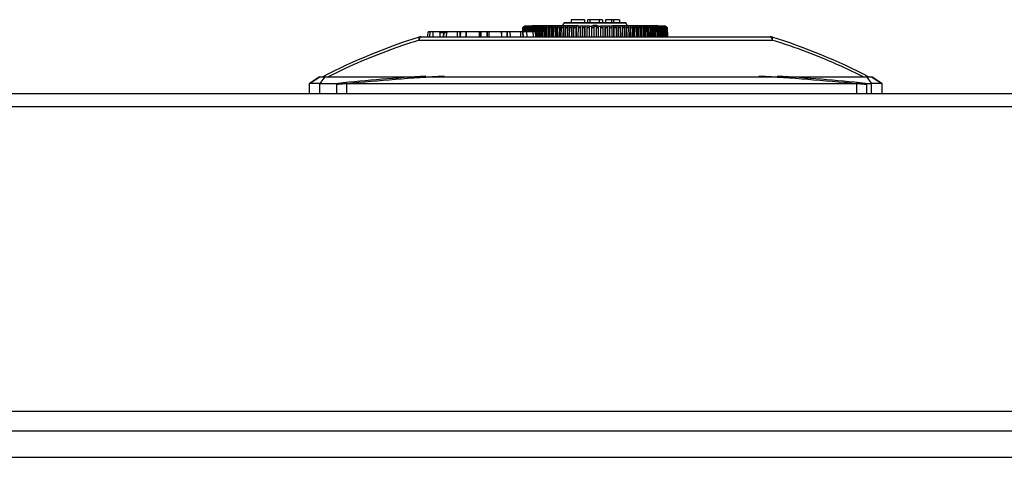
# Model space of a CAD drawing. Header units: millimetres. Extents: x 1117 to 38156, y -1945 to 7303.
# Tile 783 of 831: x 29130 to 29279, y 6699 to 6765. Entities that reach past the tile are written whole.
import ezdxf

# ---------------------------------------------------------------- set-up
doc = ezdxf.new("R2010")
doc.units = ezdxf.units.MM

msp = doc.modelspace()

# ---------------------------------------------------------------- linework, layer by layer
at = {"color": 7, "linetype": 'Continuous'}
for p, q in [((29206.331, 6764.058), (29206.438, 6764.163)), ((29206.447, 6764.153), (29206.35, 6764.058)), ((29206.468, 6764.192), (29206.535, 6764.258)), ((29206.484, 6764.058), (29206.618, 6764.192)), ((29206.554, 6764.258), (29206.486, 6764.192)), ((29206.522, 6764.192), (29206.545, 6764.214)), ((29206.534, 6764.239), (29206.535, 6764.258)), ((29206.535, 6764.258), (29206.554, 6764.258)), ((29206.576, 6764.258), (29206.554, 6764.258)), ((29206.626, 6764.258), (29206.559, 6764.192)), ((29206.588, 6764.22), (29206.589, 6764.258)), ((29216.397, 6764.258), (29206.589, 6764.258)), ((29206.618, 6764.192), (29206.685, 6764.258)), ((29206.741, 6764.258), (29206.674, 6764.192)), ((29206.683, 6764.2), (29206.684, 6764.258)), ((29206.798, 6764.158), (29206.699, 6764.058)), ((29206.76, 6764.195), (29206.822, 6764.258)), ((29206.82, 6764.18), (29206.822, 6764.258)), ((29206.897, 6764.258), (29206.831, 6764.192)), ((29206.936, 6764.192), (29207, 6764.258)), ((29207.016, 6764.179), (29206.964, 6764.125)), ((29206.998, 6764.16), (29207, 6764.258)), ((29207.029, 6764.192), (29207.016, 6764.179)), ((29207.093, 6764.258), (29207.029, 6764.192)), ((29207.156, 6764.192), (29207.21, 6764.249)), ((29207.21, 6764.249), (29207.219, 6764.258)), ((29207.216, 6764.139), (29207.219, 6764.258)), ((29207.33, 6764.258), (29207.267, 6764.192)), ((29207.416, 6764.192), (29207.477, 6764.258)), ((29207.474, 6764.116), (29207.477, 6764.258)), ((29207.605, 6764.258), (29207.544, 6764.192)), ((29207.715, 6764.192), (29207.774, 6764.258)), ((29207.854, 6764.186), (29207.739, 6764.058)), ((29207.77, 6764.092), (29207.774, 6764.258)), ((29207.818, 6764.358), (29214.568, 6764.358)), ((29207.918, 6764.258), (29207.854, 6764.186)), ((29208.004, 6764.138), (29208.027, 6764.164)), ((29208.051, 6764.192), (29208.108, 6764.258)), ((29208.2, 6764.179), (29208.096, 6764.058)), ((29208.103, 6764.058), (29208.108, 6764.258)), ((29208.118, 6764.358), (29208.118, 6764.258)), ((29208.269, 6764.258), (29208.2, 6764.179)), ((29208.312, 6764.058), (29208.384, 6764.145)), ((29208.384, 6764.145), (29208.393, 6764.155)), ((29208.423, 6764.192), (29208.478, 6764.258)), ((29208.444, 6762.661), (29208.477, 6764.258)), ((29208.599, 6764.192), (29208.489, 6764.058)), ((29208.654, 6764.258), (29208.599, 6764.192)), ((29208.724, 6764.058), (29208.798, 6764.151)), ((29208.83, 6764.192), (29208.882, 6764.258)), ((29208.85, 6762.661), (29208.882, 6764.258)), ((29209, 6764.165), (29208.916, 6764.058)), ((29209.073, 6764.258), (29209.021, 6764.192)), ((29209.17, 6764.058), (29209.244, 6764.157)), ((29209.27, 6764.192), (29209.319, 6764.258)), ((29209.289, 6762.661), (29209.319, 6764.258)), ((29209.451, 6764.16), (29209.376, 6764.058)), ((29209.525, 6764.258), (29209.451, 6764.16)), ((29209.648, 6764.058), (29209.72, 6764.161)), ((29209.741, 6764.192), (29209.788, 6764.258)), ((29209.759, 6762.661), (29209.788, 6764.258)), ((29209.935, 6764.155), (29209.866, 6764.058)), ((29210.006, 6764.258), (29209.935, 6764.155)), ((29210.155, 6764.058), (29210.224, 6764.164)), ((29210.242, 6764.192), (29210.285, 6764.258)), ((29210.259, 6762.661), (29210.285, 6764.258)), ((29210.517, 6764.258), (29210.474, 6764.192)), ((29210.69, 6764.058), (29210.811, 6764.258)), ((29210.786, 6762.661), (29210.81, 6764.258)), ((29211.053, 6764.258), (29210.933, 6764.058)), ((29211.251, 6764.058), (29211.361, 6764.258)), ((29211.338, 6762.661), (29211.361, 6764.258)), ((29211.614, 6764.258), (29211.505, 6764.058)), ((29211.836, 6764.058), (29211.934, 6764.258)), ((29211.914, 6762.661), (29211.934, 6764.258)), ((29212.197, 6764.258), (29212.099, 6764.058)), ((29212.368, 6764.358), (29212.506, 6764.726)), ((29212.442, 6764.058), (29212.529, 6764.258)), ((29221.93, 6764.726), (29212.506, 6764.726)), ((29212.511, 6762.661), (29212.529, 6764.258)), ((29221.884, 6764.758), (29212.553, 6764.758)), ((29212.8, 6764.258), (29212.713, 6764.058)), ((29213.066, 6764.058), (29213.142, 6764.258)), ((29213.126, 6762.661), (29213.142, 6764.258)), ((29213.421, 6764.258), (29213.345, 6764.058)), ((29213.618, 6765.258), (29213.618, 6764.758)), ((29215.643, 6765.258), (29213.618, 6765.258)), ((29213.707, 6764.058), (29213.771, 6764.258)), ((29213.758, 6762.661), (29213.771, 6764.258)), ((29214.056, 6764.258), (29213.993, 6764.058)), ((29214.362, 6764.058), (29214.413, 6764.258)), ((29214.403, 6762.661), (29214.413, 6764.258)), ((29214.704, 6764.258), (29214.653, 6764.058)), ((29215.029, 6764.058), (29215.067, 6764.258)), ((29215.059, 6762.661), (29215.067, 6764.258)), ((29215.362, 6764.258), (29215.323, 6764.058)), ((29215.643, 6765.258), (29215.643, 6764.758)), ((29215.703, 6764.058), (29215.729, 6764.258)), ((29215.724, 6762.661), (29215.729, 6764.258)), ((29216.027, 6764.258), (29216.001, 6764.058)), ((29216.093, 6765.258), (29216.093, 6764.758)), ((29218.343, 6765.258), (29216.093, 6765.258)), ((29216.384, 6764.058), (29216.397, 6764.258)), ((29216.394, 6762.661), (29216.397, 6764.258)), ((29216.397, 6764.258), (29216.696, 6764.258)), ((29216.431, 6765.258), (29216.431, 6764.758)), ((29216.696, 6764.258), (29216.684, 6764.058)), ((29217.068, 6764.258), (29216.696, 6764.258)), ((29217.518, 6764.358), (29216.918, 6764.358)), ((29217.068, 6762.661), (29217.068, 6764.258)), ((29217.068, 6764.258), (29217.368, 6764.258)), ((29217.368, 6764.258), (29217.368, 6762.661)), ((29217.74, 6764.258), (29217.368, 6764.258)), ((29217.74, 6764.258), (29218.039, 6764.258)), ((29217.753, 6764.058), (29217.74, 6764.258)), ((29217.837, 6765.258), (29217.837, 6764.758)), ((29218.039, 6764.258), (29218.042, 6762.661)), ((29227.847, 6764.258), (29218.039, 6764.258)), ((29218.039, 6764.258), (29218.052, 6764.058)), ((29218.343, 6765.258), (29218.343, 6764.758)), ((29218.435, 6764.058), (29218.41, 6764.258)), ((29218.707, 6764.258), (29218.733, 6764.058)), ((29218.708, 6764.258), (29218.713, 6762.661)), ((29218.793, 6765.258), (29218.793, 6764.758)), ((29220.931, 6765.258), (29218.793, 6765.258)), ((29219.113, 6764.058), (29219.075, 6764.258)), ((29219.37, 6764.258), (29219.377, 6762.661)), ((29219.37, 6764.258), (29219.408, 6764.058)), ((29219.693, 6765.258), (29219.693, 6764.758)), ((29219.784, 6764.058), (29219.733, 6764.258)), ((29219.868, 6764.358), (29226.618, 6764.358)), ((29220.023, 6764.258), (29220.034, 6762.661)), ((29220.023, 6764.258), (29220.074, 6764.058)), ((29220.031, 6765.258), (29220.031, 6764.758)), ((29220.444, 6764.058), (29220.38, 6764.258)), ((29220.666, 6764.258), (29220.679, 6762.661)), ((29220.666, 6764.258), (29220.729, 6764.058)), ((29220.931, 6765.258), (29220.931, 6764.758)), ((29221.091, 6764.058), (29221.016, 6764.258)), ((29221.295, 6764.258), (29221.31, 6762.661)), ((29221.295, 6764.258), (29221.37, 6764.058)), ((29221.723, 6764.058), (29221.636, 6764.258)), ((29221.908, 6764.258), (29221.926, 6762.661)), ((29221.908, 6764.258), (29221.995, 6764.058)), ((29222.068, 6764.358), (29221.93, 6764.726)), ((29222.338, 6764.058), (29222.239, 6764.258)), ((29222.502, 6764.258), (29222.522, 6762.661)), ((29222.502, 6764.258), (29222.601, 6764.058)), ((29222.932, 6764.058), (29222.822, 6764.258)), ((29223.076, 6764.258), (29223.098, 6762.661)), ((29223.076, 6764.258), (29223.185, 6764.058)), ((29223.503, 6764.058), (29223.383, 6764.258)), ((29223.626, 6764.258), (29223.651, 6762.661)), ((29223.626, 6764.258), (29223.746, 6764.058)), ((29223.963, 6764.192), (29223.92, 6764.258)), ((29224.151, 6764.258), (29224.178, 6762.661)), ((29224.151, 6764.258), (29224.194, 6764.192)), ((29224.212, 6764.164), (29224.281, 6764.058)), ((29224.476, 6764.192), (29224.43, 6764.258)), ((29224.649, 6764.258), (29224.678, 6762.661)), ((29224.649, 6764.258), (29224.695, 6764.192)), ((29224.961, 6764.192), (29224.912, 6764.258)), ((29225.061, 6764.058), (29224.985, 6764.159)), ((29225.117, 6764.258), (29225.148, 6762.661)), ((29225.117, 6764.258), (29225.193, 6764.157)), ((29225.193, 6764.157), (29225.266, 6764.058)), ((29225.415, 6764.192), (29225.363, 6764.258)), ((29225.499, 6764.086), (29225.437, 6764.165)), ((29225.554, 6764.258), (29225.638, 6764.151)), ((29225.555, 6764.258), (29225.587, 6762.661)), ((29225.638, 6764.151), (29225.712, 6764.058)), ((29225.837, 6764.192), (29225.782, 6764.258)), ((29225.854, 6764.171), (29225.837, 6764.192)), ((29225.948, 6764.058), (29225.854, 6764.171)), ((29225.959, 6764.258), (29225.993, 6762.661)), ((29225.959, 6764.258), (29226.052, 6764.145)), ((29226.052, 6764.145), (29226.124, 6764.058)), ((29226.225, 6764.192), (29226.168, 6764.258)), ((29226.318, 6764.258), (29226.318, 6764.358)), ((29226.329, 6764.258), (29226.333, 6764.058)), ((29226.329, 6764.258), (29226.443, 6764.125)), ((29226.577, 6764.192), (29226.518, 6764.258)), ((29226.663, 6764.258), (29226.667, 6764.092)), ((29226.663, 6764.258), (29226.782, 6764.125)), ((29226.89, 6764.195), (29226.831, 6764.258)), ((29226.959, 6764.258), (29226.963, 6764.116)), ((29226.959, 6764.258), (29227.02, 6764.192)), ((29227.17, 6764.192), (29227.159, 6764.203)), ((29227.217, 6764.258), (29227.28, 6764.192)), ((29227.218, 6764.258), (29227.221, 6764.139)), ((29227.408, 6764.192), (29227.388, 6764.212)), ((29227.436, 6764.258), (29227.439, 6764.16)), ((29227.436, 6764.258), (29227.5, 6764.192)), ((29227.605, 6764.192), (29227.576, 6764.221)), ((29227.614, 6764.258), (29227.68, 6764.192)), ((29227.615, 6764.258), (29227.617, 6764.18)), ((29227.738, 6764.058), (29227.638, 6764.158)), ((29227.762, 6764.192), (29227.723, 6764.23)), ((29227.752, 6764.258), (29227.754, 6764.2)), ((29227.752, 6764.258), (29227.818, 6764.192)), ((29227.818, 6764.192), (29227.953, 6764.058)), ((29227.877, 6764.192), (29227.829, 6764.239)), ((29227.848, 6764.258), (29227.849, 6764.22)), ((29227.883, 6764.258), (29227.902, 6764.258)), ((29227.892, 6764.248), (29227.883, 6764.258)), ((29227.95, 6764.192), (29227.892, 6764.248)), ((29227.892, 6764.214), (29227.915, 6764.192)), ((29227.902, 6764.258), (29227.902, 6764.239)), ((29227.902, 6764.258), (29227.969, 6764.192)), ((29228.087, 6764.058), (29227.989, 6764.153)), ((29227.999, 6764.163), (29228.106, 6764.058)), ((29190.947, 6762.661), (29243.684, 6762.661)), ((29191.992, 6762.661), (29192.032, 6763.419)), ((29208.401, 6763.419), (29192.032, 6763.419)), ((29192.289, 6763.419), (29192.252, 6762.661)), ((29192.759, 6762.661), (29192.797, 6763.419)), ((29193.801, 6763.321), (29193.776, 6762.661)), ((29193.801, 6763.321), (29194.32, 6763.321)), ((29194.32, 6763.321), (29194.295, 6762.661)), ((29194.405, 6762.661), (29194.431, 6763.324)), ((29194.43, 6763.324), (29194.841, 6763.324)), ((29194.816, 6762.662), (29194.841, 6763.321)), ((29194.82, 6763.324), (29194.841, 6763.324)), ((29196.429, 6763.419), (29196.414, 6762.661)), ((29196.828, 6763.419), (29196.813, 6762.661)), ((29196.925, 6762.661), (29196.94, 6763.419)), ((29197.738, 6763.419), (29197.723, 6762.661)), ((29197.79, 6762.661), (29197.805, 6763.419)), ((29197.807, 6762.661), (29197.822, 6763.419)), ((29199.708, 6763.419), (29199.71, 6762.661)), ((29199.917, 6763.419), (29199.919, 6762.661)), ((29200.014, 6762.661), (29200.013, 6763.419)), ((29200.875, 6763.419), (29200.876, 6762.661)), ((29200.975, 6762.661), (29200.973, 6763.419)), ((29201.214, 6762.661), (29201.213, 6763.419)), ((29203.075, 6763.419), (29203.093, 6762.661)), ((29203.138, 6762.661), (29203.12, 6763.419)), ((29203.897, 6763.419), (29203.914, 6762.661)), ((29204.028, 6762.661), (29204.01, 6763.419)), ((29204.448, 6762.661), (29204.431, 6763.419)), ((29205.948, 6763.419), (29205.978, 6762.661)), ((29206.283, 6763.419), (29206.314, 6762.661)), ((29206.319, 6764.058), (29206.302, 6763.418)), ((29206.314, 6763.418), (29206.331, 6764.058)), ((29206.35, 6764.058), (29206.333, 6763.419)), ((29206.35, 6764.058), (29206.386, 6764.058)), ((29206.369, 6763.419), (29206.386, 6764.058)), ((29206.386, 6764.058), (29206.464, 6764.135)), ((29206.422, 6762.661), (29206.391, 6763.419)), ((29206.424, 6764.058), (29206.407, 6763.419)), ((29206.492, 6764.125), (29206.424, 6764.058)), ((29206.483, 6764.117), (29206.424, 6764.058)), ((29206.424, 6764.058), (29206.484, 6764.058)), ((29206.467, 6763.419), (29206.484, 6764.058)), ((29206.54, 6764.058), (29206.523, 6763.419)), ((29206.607, 6764.125), (29206.54, 6764.058)), ((29206.54, 6764.058), (29206.624, 6764.058)), ((29206.608, 6763.419), (29206.624, 6764.058)), ((29206.624, 6764.058), (29206.69, 6764.125)), ((29206.699, 6764.058), (29206.682, 6763.419)), ((29206.699, 6764.058), (29206.806, 6764.058)), ((29206.79, 6763.419), (29206.806, 6764.058)), ((29206.806, 6764.058), (29206.871, 6764.125)), ((29206.899, 6764.058), (29206.883, 6763.422)), ((29206.964, 6764.125), (29206.899, 6764.058)), ((29206.899, 6764.058), (29207.029, 6764.058)), ((29206.951, 6762.661), (29206.921, 6763.419)), ((29207.013, 6763.416), (29207.029, 6764.058)), ((29207.029, 6764.058), (29207.093, 6764.125)), ((29207.139, 6764.058), (29207.124, 6763.419)), ((29207.203, 6764.125), (29207.139, 6764.058)), ((29207.139, 6764.058), (29207.292, 6764.058)), ((29207.277, 6763.419), (29207.292, 6764.058)), ((29207.292, 6764.058), (29207.354, 6764.125)), ((29207.42, 6764.058), (29207.405, 6763.418)), ((29207.482, 6764.125), (29207.42, 6764.058)), ((29207.42, 6764.058), (29207.595, 6764.058)), ((29207.58, 6763.42), (29207.595, 6764.058)), ((29207.595, 6764.058), (29207.659, 6764.13)), ((29207.739, 6764.058), (29207.725, 6763.421)), ((29207.739, 6764.058), (29207.935, 6764.058)), ((29207.829, 6763.419), (29207.867, 6762.661)), ((29207.921, 6763.417), (29207.935, 6764.058)), ((29207.935, 6764.058), (29208.004, 6764.138)), ((29208.096, 6764.058), (29208.082, 6763.421)), ((29208.096, 6764.058), (29208.312, 6764.058)), ((29208.289, 6762.661), (29208.251, 6763.419)), ((29208.299, 6763.421), (29208.312, 6764.058)), ((29208.401, 6763.419), (29208.441, 6762.661)), ((29208.489, 6764.058), (29208.459, 6762.661)), ((29208.489, 6764.058), (29208.724, 6764.058)), ((29208.696, 6762.661), (29208.724, 6764.058)), ((29208.916, 6764.058), (29208.887, 6762.661)), ((29208.969, 6764.125), (29208.916, 6764.058)), ((29208.916, 6764.058), (29209.17, 6764.058)), ((29209.144, 6762.661), (29209.17, 6764.058)), ((29209.376, 6764.058), (29209.349, 6762.661)), ((29209.376, 6764.058), (29209.648, 6764.058)), ((29209.623, 6762.661), (29209.648, 6764.058)), ((29209.866, 6764.058), (29209.841, 6762.661)), ((29209.866, 6764.058), (29210.155, 6764.058)), ((29210.132, 6762.661), (29210.155, 6764.058)), ((29210.386, 6764.058), (29210.363, 6762.661)), ((29210.43, 6764.125), (29210.386, 6764.058)), ((29210.386, 6764.058), (29210.69, 6764.058)), ((29210.669, 6762.661), (29210.69, 6764.058)), ((29210.933, 6764.058), (29210.912, 6762.661)), ((29210.933, 6764.058), (29211.251, 6764.058)), ((29211.232, 6762.661), (29211.251, 6764.058)), ((29211.505, 6764.058), (29211.485, 6762.661)), ((29211.505, 6764.058), (29211.836, 6764.058)), ((29211.818, 6762.661), (29211.836, 6764.058)), ((29212.099, 6764.058), (29212.081, 6762.661)), ((29212.099, 6764.058), (29212.442, 6764.058)), ((29212.426, 6762.661), (29212.442, 6764.058)), ((29212.713, 6764.058), (29212.698, 6762.661)), ((29212.713, 6764.058), (29213.066, 6764.058)), ((29213.053, 6762.661), (29213.066, 6764.058)), ((29213.345, 6764.058), (29213.332, 6762.661)), ((29213.345, 6764.058), (29213.707, 6764.058)), ((29213.696, 6762.661), (29213.707, 6764.058)), ((29213.993, 6764.058), (29213.981, 6762.661)), ((29213.993, 6764.058), (29214.362, 6764.058)), ((29214.353, 6762.661), (29214.362, 6764.058)), ((29214.653, 6764.058), (29214.644, 6762.661)), ((29214.653, 6764.058), (29215.029, 6764.058)), ((29215.022, 6762.661), (29215.029, 6764.058)), ((29215.323, 6764.058), (29215.316, 6762.661)), ((29215.323, 6764.058), (29215.703, 6764.058)), ((29215.699, 6762.661), (29215.703, 6764.058)), ((29216.001, 6764.058), (29215.996, 6762.661)), ((29216.001, 6764.058), (29216.384, 6764.058)), ((29216.382, 6762.661), (29216.384, 6764.058)), ((29216.684, 6764.058), (29216.681, 6762.661)), ((29216.684, 6764.058), (29217.068, 6764.058)), ((29217.368, 6764.058), (29217.753, 6764.058)), ((29217.755, 6762.661), (29217.753, 6764.058)), ((29218.052, 6764.058), (29218.055, 6762.661)), ((29218.052, 6764.058), (29218.435, 6764.058)), ((29218.44, 6762.661), (29218.435, 6764.058)), ((29218.733, 6764.058), (29218.738, 6762.661)), ((29218.733, 6764.058), (29219.113, 6764.058)), ((29219.12, 6762.661), (29219.113, 6764.058)), ((29219.408, 6764.058), (29219.415, 6762.661)), ((29219.408, 6764.058), (29219.784, 6764.058)), ((29219.793, 6762.661), (29219.784, 6764.058)), ((29220.074, 6764.058), (29220.083, 6762.661)), ((29220.074, 6764.058), (29220.444, 6764.058)), ((29220.455, 6762.661), (29220.444, 6764.058)), ((29220.729, 6764.058), (29220.74, 6762.661)), ((29220.729, 6764.058), (29221.091, 6764.058)), ((29221.105, 6762.661), (29221.091, 6764.058)), ((29221.37, 6764.058), (29221.384, 6762.661)), ((29221.37, 6764.058), (29221.723, 6764.058)), ((29221.739, 6762.661), (29221.723, 6764.058)), ((29221.995, 6764.058), (29222.01, 6762.661)), ((29221.995, 6764.058), (29222.338, 6764.058)), ((29222.355, 6762.661), (29222.338, 6764.058)), ((29222.601, 6764.058), (29222.618, 6762.661)), ((29222.601, 6764.058), (29222.932, 6764.058)), ((29222.951, 6762.661), (29222.932, 6764.058)), ((29223.185, 6764.058), (29223.205, 6762.661)), ((29223.185, 6764.058), (29223.503, 6764.058)), ((29223.525, 6762.661), (29223.503, 6764.058)), ((29223.746, 6764.058), (29223.768, 6762.661)), ((29223.746, 6764.058), (29224.05, 6764.058)), ((29224.05, 6764.058), (29224.006, 6764.125)), ((29224.074, 6762.661), (29224.05, 6764.058)), ((29224.281, 6764.058), (29224.305, 6762.661)), ((29224.281, 6764.058), (29224.57, 6764.058)), ((29224.57, 6764.058), (29224.523, 6764.125)), ((29224.595, 6762.661), (29224.57, 6764.058)), ((29224.742, 6764.125), (29224.789, 6764.058)), ((29224.789, 6764.058), (29224.814, 6762.661)), ((29224.789, 6764.058), (29225.061, 6764.058)), ((29225.088, 6762.661), (29225.061, 6764.058)), ((29225.266, 6764.058), (29225.293, 6762.661)), ((29225.266, 6764.058), (29225.521, 6764.058)), ((29225.521, 6764.058), (29225.499, 6764.086)), ((29225.521, 6764.058), (29225.499, 6764.086)), ((29225.549, 6762.661), (29225.521, 6764.058)), ((29225.712, 6764.058), (29225.74, 6762.661)), ((29225.712, 6764.058), (29225.948, 6764.058)), ((29225.978, 6762.661), (29225.948, 6764.058)), ((29226.124, 6764.058), (29226.154, 6762.661)), ((29226.124, 6764.058), (29226.341, 6764.058)), ((29226.371, 6762.661), (29226.341, 6764.058)), ((29226.443, 6764.125), (29226.501, 6764.058)), ((29226.501, 6764.058), (29226.532, 6762.661)), ((29226.501, 6764.058), (29226.697, 6764.058)), ((29226.729, 6762.661), (29226.697, 6764.058)), ((29226.782, 6764.125), (29226.842, 6764.058)), ((29226.842, 6764.058), (29226.874, 6762.661)), ((29226.842, 6764.058), (29227.016, 6764.058)), ((29227.05, 6762.661), (29227.016, 6764.058)), ((29227.085, 6764.122), (29227.144, 6764.058)), ((29227.085, 6764.122), (29227.144, 6764.058)), ((29227.144, 6764.058), (29227.177, 6762.661)), ((29227.144, 6764.058), (29227.297, 6764.058)), ((29227.297, 6764.058), (29227.233, 6764.125)), ((29227.331, 6762.661), (29227.297, 6764.058)), ((29227.355, 6764.113), (29227.408, 6764.058)), ((29227.408, 6764.058), (29227.442, 6762.661)), ((29227.408, 6764.058), (29227.538, 6764.058)), ((29227.538, 6764.058), (29227.473, 6764.125)), ((29227.573, 6762.661), (29227.538, 6764.058)), ((29227.565, 6764.125), (29227.631, 6764.058)), ((29227.565, 6764.125), (29227.631, 6764.058)), ((29227.631, 6764.058), (29227.665, 6762.661)), ((29227.631, 6764.058), (29227.738, 6764.058)), ((29227.773, 6762.661), (29227.738, 6764.058)), ((29227.746, 6764.125), (29227.813, 6764.058)), ((29227.813, 6764.058), (29227.848, 6762.661)), ((29227.813, 6764.058), (29227.897, 6764.058)), ((29227.897, 6764.058), (29227.817, 6764.138)), ((29227.932, 6762.661), (29227.897, 6764.058)), ((29228.013, 6764.058), (29227.928, 6764.142)), ((29227.953, 6764.058), (29227.989, 6762.661)), ((29227.953, 6764.058), (29228.013, 6764.058)), ((29227.982, 6764.125), (29228.051, 6764.058)), ((29227.982, 6764.125), (29228.051, 6764.058)), ((29228.049, 6762.661), (29228.013, 6764.058)), ((29228.051, 6764.058), (29228.087, 6762.661)), ((29228.051, 6764.058), (29228.087, 6764.058)), ((29228.123, 6762.661), (29228.087, 6764.058)), ((29228.106, 6764.058), (29228.142, 6762.661)), ((29228.115, 6764.058), (29228.118, 6764.058)), ((29228.154, 6762.661), (29228.118, 6764.058)), ((29190.66, 6762.159), (29243.972, 6762.159)), ((29174.101, 6754.119), (29174.127, 6755.626)), ((29174.127, 6755.626), (29175.652, 6756.631)), ((29175.617, 6756.608), (29174.127, 6755.627)), ((29175.652, 6756.631), (29258.98, 6756.631)), ((29175.654, 6754.119), (29175.681, 6755.627)), ((29176.42, 6756.631), (29175.681, 6755.626)), ((29175.681, 6755.626), (29258.951, 6755.626)), ((29178.502, 6755.462), (29178.216, 6755.438)), ((29178.216, 6754.119), (29178.216, 6755.438)), ((29179.716, 6755.565), (29179.697, 6755.764)), ((29179.716, 6755.565), (29179.716, 6754.119)), ((29256.716, 6755.565), (29256.735, 6755.764)), ((29256.716, 6755.565), (29256.716, 6754.119)), ((29258.216, 6755.438), (29257.93, 6755.462)), ((29258.212, 6756.631), (29258.951, 6755.626)), ((29258.216, 6755.438), (29258.216, 6754.119)), ((29258.978, 6754.119), (29258.951, 6755.626)), ((29258.98, 6756.631), (29260.505, 6755.626)), ((29260.505, 6755.627), (29259.034, 6756.595)), ((29260.505, 6755.626), (29260.531, 6754.119)), ((28709.016, 6754.119), (29509.016, 6754.119)), ((28709.016, 6752.119), (29509.016, 6752.119)), ((28919.016, 6706.119), (29299.016, 6706.119)), ((28916.016, 6703.119), (29302.016, 6703.119)), ((28912.016, 6699.119), (29306.016, 6699.119))]:
    msp.add_line(p, q, dxfattribs=at)
for centre, radius, start, end in [((29195.689, 6775.183), 15.394, 314.28689, 314.44078), ((29194.2, 6776.724), 17.55, 314.25446, 314.43346), ((29189.719, 6781.24), 23.937, 314.39113, 314.58379), ((29185.415, 6785.656), 30.13, 314.38893, 314.5694), ((29217.08, 6753.59), 14.962, 134.51983, 134.75826), ((29185.533, 6785.441), 29.975, 314.67408, 314.85458), ((29187.112, 6783.654), 27.653, 315.07227, 315.27687), ((29195.389, 6775.517), 16.099, 315.12802, 315.2954), ((29185.789, 6784.771), 29.507, 315.59966, 315.7801), ((29185.992, 6784.326), 29.212, 316.2476, 316.42788), ((29186.103, 6784.326), 29.212, 316.2476, 316.42788), ((29186.217, 6783.818), 28.889, 317.02554, 317.20553), ((29186.345, 6783.818), 28.889, 317.02554, 317.20553), ((29188.851, 6781.102), 25.334, 317.9392, 318.12638), ((29207.818, 6764.258), 0.1, 90, 180), ((29197.334, 6773.437), 14.153, 319.06911, 319.2173), ((29196.217, 6774.283), 15.838, 320.24457, 320.41717), ((29195.811, 6774.445), 16.572, 321.60139, 321.77927), ((29209.037, 6764.258), 0.1, 90, 180), ((29198.261, 6772.662), 13.694, 321.64756, 321.78962), ((29197.084, 6773.269), 15.195, 323.15242, 323.31672), ((29198.036, 6772.379), 14.285, 324.87955, 325.02918), ((29198.688, 6771.717), 13.789, 326.78914, 326.92568), ((29187.4, 6779.241), 27.548, 326.7215, 326.88677), ((29212.368, 6764.258), 0.1, 90, 180), ((29212.553, 6764.708), 0.05, 90, 159.44395), ((29214.526, 6764.277), 0.0816, 61.28977, 68.34849), ((29214.568, 6764.258), 0.1, 8.03848, 90), ((29216.918, 6764.258), 0.1, 90, 180), ((29217.518, 6764.258), 0.1, 0, 90), ((29219.868, 6764.258), 0.1, 90, 171.96152), ((29221.884, 6764.708), 0.05, 20.55605, 90), ((29222.068, 6764.258), 0.1, 0, 90), ((29247.037, 6779.241), 27.548, 213.11323, 213.2785), ((29235.748, 6771.717), 13.789, 213.07432, 213.21086), ((29246.949, 6779.932), 27.437, 215.00885, 215.17856), ((29247.168, 6779.932), 27.437, 215.00885, 215.17856), ((29236.737, 6772.963), 14.684, 216.68144, 216.83945), ((29225.399, 6764.258), 0.1, 0, 90), ((29236.22, 6772.698), 13.752, 218.21058, 218.35381), ((29278.957, 6809.78), 69.706, 220.8446, 220.98969), ((29279.064, 6811.287), 70.519, 221.901, 222.04677), ((29226.618, 6764.258), 0.1, 0, 90), ((29273.934, 6807.76), 64.118, 222.80128, 222.9675), ((29249.985, 6785.457), 31.298, 222.79905, 222.97317), ((29212.272, 6750.133), 20.484, 43.38428, 43.59556), ((29248.334, 6784.326), 29.212, 223.57212, 223.7524), ((29255.189, 6790.756), 38.53, 223.58617, 223.74697), ((29216.19, 6753.387), 15.575, 44.0289, 44.26465), ((29248.555, 6784.771), 29.507, 224.2199, 224.40034), ((29248.647, 6784.771), 29.507, 224.2199, 224.40034), ((29218.647, 6755.425), 12.534, 44.56812, 44.80567), ((29239.048, 6775.517), 16.099, 224.7046, 224.87198), ((29248.821, 6785.144), 29.765, 224.74294, 224.92344), ((29220.323, 6756.828), 10.467, 45.00723, 45.22243), ((29243.818, 6780.319), 22.757, 225.12812, 225.32159), ((29221.525, 6757.858), 8.97, 45.35014, 45.51791), ((29217.357, 6753.59), 14.962, 45.24174, 45.48017), ((29242.781, 6779.309), 21.229, 225.40848, 225.60156), ((29249.059, 6785.656), 30.13, 225.4306, 225.61107), ((29240.237, 6776.724), 17.55, 225.56654, 225.74554), ((29238.748, 6775.183), 15.394, 225.55922, 225.71311), ((29190.947, 6761.656), 1.005, 90, 107.33648), ((29243.684, 6761.656), 1.005, 72.66352, 90), ((29217.316, 6677.186), 89.495, 107.33648, 117.41392), ((29217.316, 6677.186), 89.495, 62.58608, 72.66352), ((29181.373, 6758.597), 0.502, 113.82151, 119.10766), ((29253.259, 6758.597), 0.502, 60.85879, 66.17849), ((29218.216, 6356.619), 401, 93.79405, 95.69894), ((29218.216, 6356.619), 400.8, 93.39817, 95.51221), ((29218.216, 6356.619), 400.8, 84.48779, 86.60183), ((29218.216, 6356.619), 401, 84.30106, 86.20595), ((29257.48, 6756.6), 0.502, 82.44221, 90), ((29178.416, 6755.438), 0.2, 95.69781, 180), ((29223.222, 6235.221), 522.16, 94.77934, 94.91303), ((29212.944, 6232.08), 525.312, 85.08742, 85.22026), ((29258.016, 6755.438), 0.2, 0, 84.30219)]:
    msp.add_arc(centre, radius, start, end, dxfattribs=at)
for points, knots in [([(29209.487, 6764.358), (29209.494, 6764.358), (29209.532, 6764.339), (29209.537, 6764.291), (29209.537, 6764.258)], [0, 0, 0, 0, 0.1744103, 1, 1, 1, 1]), ([(29212.928, 6764.358), (29212.951, 6764.358), (29212.999, 6764.333), (29213.015, 6764.283), (29213.015, 6764.258)], [0, 0, 0, 0, 0.4746735, 1, 1, 1, 1]), ([(29221.422, 6764.258), (29221.422, 6764.283), (29221.437, 6764.333), (29221.486, 6764.358), (29221.508, 6764.358)], [0, 0, 0, 0, 0.5253265, 1, 1, 1, 1]), ([(29222.178, 6764.358), (29222.166, 6764.358), (29222.15, 6764.344), (29222.142, 6764.329), (29222.14, 6764.324)], [0, 0, 0, 0, 0.6854903, 1, 1, 1, 1]), ([(29224.899, 6764.258), (29224.899, 6764.267), (29224.901, 6764.297), (29224.91, 6764.328), (29224.924, 6764.345)], [0, 0, 0, 0, 0.2840974, 1, 1, 1, 1]), ([(29190.732, 6762.42), (29190.746, 6762.455), (29190.788, 6762.552), (29190.875, 6762.661), (29190.947, 6762.661)], [0, 0, 0, 0, 0.3440758, 1, 1, 1, 1]), ([(29193.801, 6763.321), (29193.802, 6763.345), (29193.797, 6763.388), (29193.758, 6763.419), (29193.741, 6763.419)], [0, 0, 0, 0, 0.5840016, 1, 1, 1, 1]), ([(29194.287, 6763.419), (29194.299, 6763.419), (29194.318, 6763.375), (29194.32, 6763.344), (29194.32, 6763.321)], [0, 0, 0, 0, 0.3457726, 1, 1, 1, 1]), ([(29194.32, 6763.321), (29194.33, 6763.321), (29194.367, 6763.323), (29194.404, 6763.324), (29194.43, 6763.324)], [0, 0, 0, 0, 0.269388, 1, 1, 1, 1]), ([(29194.506, 6763.419), (29194.487, 6763.419), (29194.444, 6763.393), (29194.431, 6763.348), (29194.43, 6763.324)], [0, 0, 0, 0, 0.4548194, 1, 1, 1, 1]), ([(29194.923, 6763.419), (29194.903, 6763.419), (29194.857, 6763.393), (29194.842, 6763.346), (29194.841, 6763.321)], [0, 0, 0, 0, 0.4541575, 1, 1, 1, 1]), ([(29243.684, 6762.661), (29243.704, 6762.661), (29243.815, 6762.624), (29243.865, 6762.505), (29243.9, 6762.42)], [0, 0, 0, 0, 0.1760616, 1, 1, 1, 1]), ([(29190.66, 6762.159), (29189.479, 6761.794), (29184.789, 6760.235), (29180.227, 6758.293), (29176.915, 6756.631)], [0, 0, 0, 0, 0.2502148, 1, 1, 1, 1]), ([(29190.648, 6762.616), (29190.633, 6762.611), (29190.614, 6762.558), (29190.615, 6762.41), (29190.638, 6762.266), (29190.66, 6762.159)], [0, 0, 0, 0, 0.0988736, 0.2999198, 1, 1, 1, 1]), ([(29190.66, 6762.159), (29190.663, 6762.183), (29190.677, 6762.272), (29190.707, 6762.359), (29190.732, 6762.42)], [0, 0, 0, 0, 0.2672111, 1, 1, 1, 1]), ([(29243.9, 6762.42), (29243.908, 6762.401), (29243.941, 6762.317), (29243.964, 6762.228), (29243.972, 6762.159)], [0, 0, 0, 0, 0.2305772, 1, 1, 1, 1]), ([(29243.972, 6762.159), (29243.994, 6762.266), (29244.017, 6762.41), (29244.018, 6762.558), (29243.999, 6762.611), (29243.984, 6762.616)], [0, 0, 0, 0, 0.7000802, 0.9011264, 1, 1, 1, 1]), ([(29257.717, 6756.631), (29256.617, 6757.183), (29252.154, 6759.306), (29247.517, 6761.063), (29243.972, 6762.159)], [0, 0, 0, 0, 0.2490616, 1, 1, 1, 1]), ([(29175.681, 6755.627), (29175.468, 6755.628), (29175.166, 6755.629), (29174.789, 6755.63), (29174.565, 6755.631), (29174.386, 6755.631), (29174.267, 6755.629), (29174.195, 6755.63), (29174.159, 6755.626), (29174.136, 6755.632), (29174.127, 6755.627)], [0, 0, 0, 0, 0.4105819, 0.5827793, 0.7279091, 0.8438245, 0.9286298, 0.9589251, 0.9809929, 1, 1, 1, 1]), ([(29260.505, 6755.627), (29260.496, 6755.632), (29260.473, 6755.626), (29260.437, 6755.63), (29260.365, 6755.629), (29260.246, 6755.631), (29260.067, 6755.631), (29259.842, 6755.63), (29259.465, 6755.629), (29259.164, 6755.628), (29258.951, 6755.626)], [0, 0, 0, 0, 0.0190007, 0.0410876, 0.071408, 0.1562607, 0.2722463, 0.4173755, 0.5894637, 1, 1, 1, 1])]:
    msp.add_open_spline(points, degree=3, knots=knots, dxfattribs=at)
for points in [[(29212.284, 6764.345), (29212.277, 6764.352), (29212.268, 6764.358), (29212.259, 6764.358)], [(29212.296, 6764.324), (29212.293, 6764.331), (29212.289, 6764.339), (29212.284, 6764.345)], [(29214.556, 6764.353), (29214.547, 6764.356), (29214.538, 6764.358), (29214.528, 6764.358)], [(29214.603, 6764.308), (29214.595, 6764.325), (29214.581, 6764.34), (29214.565, 6764.348)], [(29214.615, 6764.258), (29214.615, 6764.275), (29214.611, 6764.293), (29214.603, 6764.308)], [(29219.833, 6764.308), (29219.826, 6764.293), (29219.822, 6764.275), (29219.822, 6764.258)], [(29219.908, 6764.358), (29219.878, 6764.358), (29219.847, 6764.335), (29219.833, 6764.308)], [(29224.924, 6764.345), (29224.93, 6764.352), (29224.94, 6764.358), (29224.949, 6764.358)]]:
    msp.add_open_spline(points, degree=3, dxfattribs=at)

doc.saveas('drawing.dxf')
